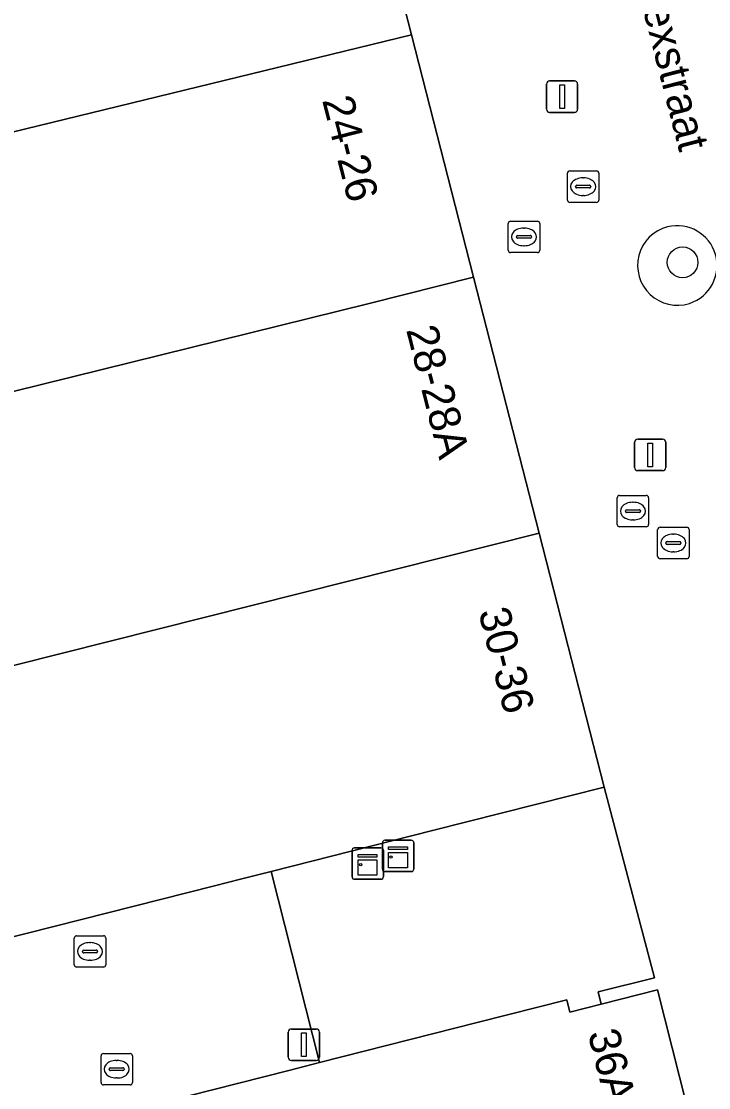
# Model space of a CAD drawing. Extents: x 161087 to 161926, y 382572 to 383873.
# Drawn here: x 161304.59 to 161326.49, y 383460.26 to 383494.21 of the extents above; entities that cross this region are included whole.
import ezdxf

# ---------------------------------------------------------------- set-up
doc = ezdxf.new("R2010")
doc.units = 0
for name, color, linetype in [('IMGEO_Boom', 7, 'Continuous'), ('IMGEO_Brandkraan', 7, 'Continuous'), ('IMGEO_Groenvoorziening', 7, 'Continuous'), ('IMGEO_Kast', 7, 'Continuous'), ('IMGEO_Kolk', 7, 'Continuous'), ('IMGEO_Lichtmast', 7, 'Continuous'), ('IMGEO_Openbare_ruimte_label', 7, 'Continuous'), ('IMGEO_Pand', 7, 'Continuous'), ('IMGEO_Pand_nummerreeks', 7, 'Continuous'), ('IMGEO_Pand_overbouw', 7, 'Continuous'), ('IMGEO_Rijbaan_lokaal_open', 7, 'Continuous'), ('IMGEO_Rioolput', 7, 'Continuous'), ('IMGEO_Voetgangersgebied_open', 7, 'Continuous')]:
    doc.layers.add(name, color=color, linetype=linetype)

msp = doc.modelspace()

# ---------------------------------------------------------------- linework, layer by layer
at = {"layer": 'IMGEO_Boom'}
msp.add_circle((161325.656, 383486.536), 0.489, dxfattribs=at)
at = {"layer": 'IMGEO_Brandkraan'}
for p, q in [((161320.103, 383486.919), (161320.103, 383487.771)), ((161320.178, 383487.845), (161321.03, 383487.845)), ((161321.104, 383487.771), (161321.104, 383486.919)), ((161320.362, 383487.339), (161320.362, 383487.351)), ((161320.405, 383487.388), (161320.803, 383487.388)), ((161320.591, 383487.625), (161320.616, 383487.625)), ((161320.846, 383487.351), (161320.846, 383487.339)), ((161320.8, 383487.302), (161320.402, 383487.302)), ((161320.614, 383487.065), (161320.589, 383487.065)), ((161321.03, 383486.845), (161320.178, 383486.845))]:
    msp.add_line(p, q, dxfattribs=at)
for points in [[(161320.103, 383486.919), (161320.103, 383487.771)], [(161320.178, 383487.845), (161321.03, 383487.845)], [(161321.104, 383487.771), (161321.104, 383486.919)], [(161321.03, 383486.845), (161320.178, 383486.845)]]:
    msp.add_lwpolyline(points, dxfattribs=at)
for centre, radius, start, end in [((161320.18, 383487.769), 0.0765, 91.552, 178.448), ((161320.18, 383487.769), 0.0765, 91.552, 178.448), ((161321.028, 383487.769), 0.0765, 1.552, 88.448), ((161321.028, 383487.769), 0.0765, 1.552, 88.448), ((161320.402, 383487.348), 0.0403, 85.8775, 175.7526), ((161320.399, 383487.338), 0.0366, 178.938, 274.7102), ((161320.803, 383487.345), 0.043, 264.8664, 352.4533), ((161320.807, 383487.35), 0.0386, 1.7309, 96.639), ((161320.18, 383486.921), 0.0765, 181.552, 268.448), ((161320.18, 383486.921), 0.0765, 181.552, 268.448), ((161321.028, 383486.921), 0.0765, 271.552, 358.448), ((161321.028, 383486.921), 0.0765, 271.552, 358.448)]:
    msp.add_arc(centre, radius, start, end, dxfattribs=at)
for centre, major_axis, ratio, start_param, end_param in [((161320.59, 383487.345), (-0.387, 0.002), 0.722429, 4.712389, 7.853982), ((161320.615, 383487.345), (-0.39, 0.002), 0.717154, 1.570796, 4.712389)]:
    msp.add_ellipse(centre, major_axis=major_axis, ratio=ratio, start_param=start_param, end_param=end_param, dxfattribs=at)
at = {"layer": 'IMGEO_Groenvoorziening'}
for centre, start, end in [((161325.49, 383486.436), 104.271, 287.7627), ((161325.487, 383486.435), 287.9274, 104.1063)]:
    msp.add_arc(centre, 1.267, start, end, dxfattribs=at)
at = {"layer": 'IMGEO_Kast'}
for p, q in [((161316.093, 383467.213), (161316.093, 383468.054)), ((161316.093, 383468.054), (161316.093, 383467.213)), ((161316.168, 383468.138), (161317.009, 383468.138)), ((161317.009, 383468.138), (161316.168, 383468.138)), ((161317.093, 383468.063), (161317.093, 383467.222)), ((161317.093, 383467.222), (161317.093, 383468.063)), ((161315.125, 383466.97), (161315.125, 383467.811)), ((161315.125, 383467.811), (161315.125, 383466.97)), ((161315.2, 383467.895), (161316.041, 383467.895)), ((161316.041, 383467.895), (161315.2, 383467.895)), ((161316.125, 383467.82), (161316.125, 383466.979)), ((161316.125, 383466.979), (161316.125, 383467.82)), ((161317.018, 383467.138), (161316.177, 383467.138)), ((161316.177, 383467.138), (161317.018, 383467.138)), ((161316.05, 383466.895), (161315.209, 383466.895)), ((161315.209, 383466.895), (161316.05, 383466.895))]:
    msp.add_line(p, q, dxfattribs=at)
for points in [[(161315.32, 383467.685), (161315.92, 383467.685), (161315.92, 383467.6), (161315.32, 383467.6), (161315.32, 383467.685)], [(161316.288, 383467.928), (161316.888, 383467.928), (161316.888, 383467.843), (161316.288, 383467.843), (161316.288, 383467.928)], [(161316.288, 383467.753), (161316.888, 383467.753), (161316.888, 383467.264), (161316.288, 383467.264), (161316.288, 383467.753)], [(161315.32, 383467.51), (161315.92, 383467.51), (161315.92, 383467.021), (161315.32, 383467.021), (161315.32, 383467.51)]]:
    msp.add_lwpolyline(points, dxfattribs=at)
for centre in [(161316.372, 383467.602), (161315.404, 383467.359)]:
    msp.add_circle(centre, 0.0377, dxfattribs=at)
for centre, start, end in [((161316.171, 383468.06), 92.4484, 184.2845), ((161316.171, 383468.06), 92.4484, 184.2845), ((161317.015, 383468.06), 2.4484, 94.2845), ((161317.015, 383468.06), 2.4484, 94.2845), ((161315.203, 383467.817), 92.4484, 184.2845), ((161315.203, 383467.817), 92.4484, 184.2845), ((161316.047, 383467.817), 2.4484, 94.2845), ((161316.047, 383467.817), 2.4484, 94.2845), ((161315.203, 383466.973), 182.4484, 274.2845), ((161315.203, 383466.973), 182.4484, 274.2845), ((161316.047, 383466.973), 272.4484, 4.2845), ((161316.047, 383466.973), 272.4484, 4.2845), ((161316.171, 383467.216), 182.4484, 274.2845), ((161316.171, 383467.216), 182.4484, 274.2845), ((161317.015, 383467.216), 272.4484, 4.2845), ((161317.015, 383467.216), 272.4484, 4.2845)]:
    msp.add_arc(centre, 0.0779, start, end, dxfattribs=at)
at = {"layer": 'IMGEO_Kolk'}
for p, q in [((161321.988, 383488.52), (161321.988, 383489.372)), ((161322.063, 383489.446), (161322.915, 383489.446)), ((161322.989, 383489.372), (161322.989, 383488.52)), ((161322.476, 383489.226), (161322.501, 383489.226)), ((161322.247, 383488.94), (161322.247, 383488.952)), ((161322.685, 383488.903), (161322.287, 383488.903)), ((161322.29, 383488.989), (161322.688, 383488.989)), ((161322.731, 383488.952), (161322.731, 383488.94)), ((161322.915, 383488.446), (161322.063, 383488.446)), ((161322.499, 383488.666), (161322.474, 383488.666)), ((161324.862, 383477.175), (161324.862, 383478.027)), ((161324.937, 383478.101), (161325.789, 383478.101)), ((161325.35, 383477.881), (161325.375, 383477.881)), ((161325.863, 383478.027), (161325.863, 383477.175)), ((161325.121, 383477.595), (161325.121, 383477.607)), ((161325.559, 383477.558), (161325.161, 383477.558)), ((161325.164, 383477.644), (161325.562, 383477.644)), ((161325.605, 383477.607), (161325.605, 383477.595)), ((161325.373, 383477.321), (161325.348, 383477.321)), ((161325.789, 383477.101), (161324.937, 383477.101)), ((161306.278, 383464.172), (161306.278, 383465.024)), ((161306.353, 383465.098), (161307.205, 383465.098)), ((161307.279, 383465.024), (161307.279, 383464.172)), ((161306.537, 383464.592), (161306.537, 383464.604)), ((161306.58, 383464.641), (161306.978, 383464.641)), ((161306.766, 383464.878), (161306.791, 383464.878)), ((161307.021, 383464.604), (161307.021, 383464.592)), ((161306.975, 383464.555), (161306.577, 383464.555)), ((161306.789, 383464.318), (161306.764, 383464.318)), ((161307.205, 383464.098), (161306.353, 383464.098)), ((161307.129, 383460.423), (161307.129, 383461.275)), ((161307.204, 383461.349), (161308.056, 383461.349)), ((161308.13, 383461.275), (161308.13, 383460.423)), ((161307.388, 383460.843), (161307.388, 383460.855)), ((161307.431, 383460.892), (161307.829, 383460.892)), ((161307.617, 383461.129), (161307.642, 383461.129)), ((161307.872, 383460.855), (161307.872, 383460.843)), ((161307.826, 383460.806), (161307.428, 383460.806)), ((161307.64, 383460.569), (161307.615, 383460.569)), ((161308.056, 383460.349), (161307.204, 383460.349))]:
    msp.add_line(p, q, dxfattribs=at)
for points in [[(161321.988, 383488.52), (161321.988, 383489.372)], [(161322.063, 383489.446), (161322.915, 383489.446)], [(161322.989, 383489.372), (161322.989, 383488.52)], [(161322.915, 383488.446), (161322.063, 383488.446)], [(161324.862, 383477.175), (161324.862, 383478.027)], [(161324.937, 383478.101), (161325.789, 383478.101)], [(161325.863, 383478.027), (161325.863, 383477.175)], [(161325.789, 383477.101), (161324.937, 383477.101)], [(161306.278, 383464.172), (161306.278, 383465.024)], [(161306.353, 383465.098), (161307.205, 383465.098)], [(161307.279, 383465.024), (161307.279, 383464.172)], [(161307.205, 383464.098), (161306.353, 383464.098)], [(161307.129, 383460.423), (161307.129, 383461.275)], [(161307.204, 383461.349), (161308.056, 383461.349)], [(161308.13, 383461.275), (161308.13, 383460.423)], [(161308.056, 383460.349), (161307.204, 383460.349)]]:
    msp.add_lwpolyline(points, dxfattribs=at)
for centre, radius, start, end in [((161322.065, 383489.37), 0.0765, 91.552, 178.448), ((161322.065, 383489.37), 0.0765, 91.552, 178.448), ((161322.913, 383489.37), 0.0765, 1.552, 88.448), ((161322.913, 383489.37), 0.0765, 1.552, 88.448), ((161322.287, 383488.949), 0.0403, 85.8775, 175.7526), ((161322.284, 383488.939), 0.0366, 178.938, 274.7102), ((161322.688, 383488.946), 0.043, 264.8664, 352.4533), ((161322.692, 383488.951), 0.0386, 1.7309, 96.639), ((161322.065, 383488.522), 0.0765, 181.552, 268.448), ((161322.065, 383488.522), 0.0765, 181.552, 268.448), ((161322.913, 383488.522), 0.0765, 271.552, 358.448), ((161322.913, 383488.522), 0.0765, 271.552, 358.448), ((161324.939, 383478.025), 0.0765, 91.552, 178.448), ((161324.939, 383478.025), 0.0765, 91.552, 178.448), ((161325.787, 383478.025), 0.0765, 1.552, 88.448), ((161325.787, 383478.025), 0.0765, 1.552, 88.448), ((161325.161, 383477.604), 0.0403, 85.8775, 175.7526), ((161325.158, 383477.594), 0.0366, 178.938, 274.7102), ((161325.562, 383477.601), 0.043, 264.8664, 352.4533), ((161325.566, 383477.606), 0.0386, 1.7309, 96.639), ((161324.939, 383477.177), 0.0765, 181.552, 268.448), ((161324.939, 383477.177), 0.0765, 181.552, 268.448), ((161325.787, 383477.177), 0.0765, 271.552, 358.448), ((161325.787, 383477.177), 0.0765, 271.552, 358.448), ((161306.355, 383465.022), 0.0765, 91.552, 178.448), ((161306.355, 383465.022), 0.0765, 91.552, 178.448), ((161307.203, 383465.022), 0.0765, 1.552, 88.448), ((161307.203, 383465.022), 0.0765, 1.552, 88.448), ((161306.577, 383464.601), 0.0403, 85.8775, 175.7526), ((161306.574, 383464.591), 0.0366, 178.938, 274.7102), ((161306.978, 383464.598), 0.043, 264.8664, 352.4533), ((161306.982, 383464.603), 0.0386, 1.7309, 96.639), ((161306.355, 383464.174), 0.0765, 181.552, 268.448), ((161306.355, 383464.174), 0.0765, 181.552, 268.448), ((161307.203, 383464.174), 0.0765, 271.552, 358.448), ((161307.203, 383464.174), 0.0765, 271.552, 358.448), ((161307.206, 383461.273), 0.0765, 91.552, 178.448), ((161307.206, 383461.273), 0.0765, 91.552, 178.448), ((161308.054, 383461.273), 0.0765, 1.552, 88.448), ((161308.054, 383461.273), 0.0765, 1.552, 88.448), ((161307.428, 383460.852), 0.0403, 85.8775, 175.7526), ((161307.425, 383460.842), 0.0366, 178.938, 274.7102), ((161307.829, 383460.849), 0.043, 264.8664, 352.4533), ((161307.833, 383460.854), 0.0386, 1.7309, 96.639), ((161307.206, 383460.425), 0.0765, 181.552, 268.448), ((161307.206, 383460.425), 0.0765, 181.552, 268.448), ((161308.054, 383460.425), 0.0765, 271.552, 358.448), ((161308.054, 383460.425), 0.0765, 271.552, 358.448)]:
    msp.add_arc(centre, radius, start, end, dxfattribs=at)
for centre, major_axis, ratio, start_param, end_param in [((161322.475, 383488.946), (-0.387, 0.002), 0.722429, 4.712389, 7.853982), ((161322.5, 383488.946), (-0.39, 0.002), 0.717154, 1.570796, 4.712389), ((161325.349, 383477.601), (-0.387, 0.002), 0.722429, 4.712389, 7.853982), ((161325.374, 383477.601), (-0.39, 0.002), 0.717154, 1.570796, 4.712389), ((161306.765, 383464.598), (-0.387, 0.002), 0.722429, 4.712389, 7.853982), ((161306.79, 383464.598), (-0.39, 0.002), 0.717154, 1.570796, 4.712389), ((161307.616, 383460.849), (-0.387, 0.002), 0.722429, 4.712389, 7.853982), ((161307.641, 383460.849), (-0.39, 0.002), 0.717154, 1.570796, 4.712389)]:
    msp.add_ellipse(centre, major_axis=major_axis, ratio=ratio, start_param=start_param, end_param=end_param, dxfattribs=at)
at = {"layer": 'IMGEO_Lichtmast'}
for p, q in [((161321.321, 383491.411), (161321.321, 383492.211)), ((161321.321, 383492.211), (161321.321, 383491.411)), ((161321.421, 383492.311), (161322.211, 383492.311)), ((161322.211, 383492.311), (161321.421, 383492.311)), ((161322.311, 383492.211), (161322.311, 383491.411)), ((161322.311, 383491.411), (161322.311, 383492.211)), ((161322.211, 383491.311), (161321.421, 383491.311)), ((161321.421, 383491.311), (161322.211, 383491.311)), ((161324.229, 383480.906), (161325.019, 383480.906)), ((161325.019, 383480.906), (161324.229, 383480.906)), ((161324.129, 383480.006), (161324.129, 383480.806)), ((161324.129, 383480.806), (161324.129, 383480.006)), ((161325.119, 383480.806), (161325.119, 383480.006)), ((161325.119, 383480.006), (161325.119, 383480.806)), ((161325.019, 383479.906), (161324.229, 383479.906)), ((161324.229, 383479.906), (161325.019, 383479.906)), ((161313.096, 383461.227), (161313.096, 383462.027)), ((161313.096, 383462.027), (161313.096, 383461.227)), ((161313.196, 383462.127), (161313.986, 383462.127)), ((161313.986, 383462.127), (161313.196, 383462.127)), ((161314.086, 383462.027), (161314.086, 383461.227)), ((161314.086, 383461.227), (161314.086, 383462.027)), ((161313.986, 383461.127), (161313.196, 383461.127)), ((161313.196, 383461.127), (161313.986, 383461.127))]:
    msp.add_line(p, q, dxfattribs=at)
for points in [[(161321.741, 383492.186), (161321.891, 383492.186), (161321.891, 383491.436), (161321.741, 383491.436), (161321.741, 383492.186)], [(161324.549, 383480.781), (161324.699, 383480.781), (161324.699, 383480.031), (161324.549, 383480.031), (161324.549, 383480.781)], [(161313.516, 383462.002), (161313.666, 383462.002), (161313.666, 383461.252), (161313.516, 383461.252), (161313.516, 383462.002)]]:
    msp.add_lwpolyline(points, dxfattribs=at)
for centre, start, end in [((161321.421, 383492.211), 90, 180), ((161321.421, 383492.211), 90, 180), ((161322.211, 383492.211), 0, 90), ((161322.211, 383492.211), 360, 90), ((161321.421, 383491.411), 180, 270), ((161321.421, 383491.411), 180, 270), ((161322.211, 383491.411), 270, 0), ((161322.211, 383491.411), 270, 0), ((161324.229, 383480.806), 90, 180), ((161324.229, 383480.806), 90, 180), ((161325.019, 383480.806), 0, 90), ((161325.019, 383480.806), 360, 90), ((161324.229, 383480.006), 180, 270), ((161324.229, 383480.006), 180, 270), ((161325.019, 383480.006), 270, 0), ((161325.019, 383480.006), 270, 0), ((161313.196, 383462.027), 90, 180), ((161313.196, 383462.027), 90, 180), ((161313.986, 383462.027), 0, 90), ((161313.986, 383462.027), 360, 90), ((161313.196, 383461.227), 180, 270), ((161313.196, 383461.227), 180, 270), ((161313.986, 383461.227), 270, 0), ((161313.986, 383461.227), 270, 0)]:
    msp.add_arc(centre, 0.1, start, end, dxfattribs=at)
at = {"layer": 'IMGEO_Pand'}
for points in [[(161315.431, 383500), (161314.963, 383501.827), (161307.758, 383500), (161286.166, 383494.524), (161288.127, 383486.743), (161317.024, 383493.777)], [(161318.997, 383486.067), (161317.024, 383493.777), (161288.127, 383486.743), (161290.099, 383478.916), (161315.673, 383485.223)], [(161318.997, 383486.067), (161315.673, 383485.223), (161290.099, 383478.916), (161292.182, 383470.647), (161321.084, 383477.913)], [(161323.153, 383469.832), (161321.084, 383477.913), (161292.182, 383470.647), (161293.054, 383467.187), (161301.876, 383469.422), (161303.062, 383464.74), (161310.748, 383466.688), (161311.57, 383466.896), (161312.55, 383467.144), (161317.693, 383468.448)], [(161324.859, 383463.379), (161323.067, 383462.923), (161322.064, 383462.668), (161321.965, 383463.062), (161319.113, 383462.337), (161314.091, 383461.061), (161313.115, 383460.813), (161305.187, 383458.799), (161305.221, 383458.664), (161309.989, 383451.753), (161326.724, 383455.995)]]:
    msp.add_lwpolyline(points, close=True, dxfattribs=at)
at = {"layer": 'IMGEO_Pand_overbouw'}
msp.add_lwpolyline([(161323.153, 383469.832), (161317.693, 383468.448), (161312.55, 383467.144), (161314.091, 383461.061), (161319.113, 383462.337), (161321.965, 383463.062), (161322.064, 383462.668), (161323.067, 383462.923), (161322.968, 383463.314), (161324.763, 383463.763)], close=True, dxfattribs=at)
at = {"layer": 'IMGEO_Rijbaan_lokaal_open'}
msp.add_lwpolyline([(161279.377, 383448.196), (161298.208, 383455.819), (161305.221, 383458.664), (161305.187, 383458.799), (161313.115, 383460.813), (161314.091, 383461.061), (161312.55, 383467.144), (161311.57, 383466.896), (161310.748, 383466.688), (161303.062, 383464.74), (161302.848, 383464.686), (161294.24, 383462.504), (161293.054, 383467.187), (161292.182, 383470.647), (161290.099, 383478.916), (161288.127, 383486.743), (161286.166, 383494.524)], dxfattribs=at)
msp.add_lwpolyline([(161323.153, 383469.832), (161317.693, 383468.448), (161312.55, 383467.144), (161314.091, 383461.061), (161319.113, 383462.337), (161321.965, 383463.062), (161322.064, 383462.668), (161323.067, 383462.923), (161322.968, 383463.314), (161324.763, 383463.763)], close=True, dxfattribs=at)
at = {"layer": 'IMGEO_Rioolput'}
for p, q in [((161323.574, 383478.191), (161323.574, 383479.043)), ((161323.649, 383479.117), (161324.501, 383479.117)), ((161324.062, 383478.897), (161324.087, 383478.897)), ((161324.575, 383479.043), (161324.575, 383478.191)), ((161323.833, 383478.611), (161323.833, 383478.623)), ((161324.271, 383478.574), (161323.873, 383478.574)), ((161323.876, 383478.66), (161324.274, 383478.66)), ((161324.317, 383478.623), (161324.317, 383478.611)), ((161324.085, 383478.337), (161324.06, 383478.337)), ((161324.501, 383478.117), (161323.649, 383478.117))]:
    msp.add_line(p, q, dxfattribs=at)
for points in [[(161323.574, 383478.191), (161323.574, 383479.043)], [(161323.649, 383479.117), (161324.501, 383479.117)], [(161324.575, 383479.043), (161324.575, 383478.191)], [(161324.501, 383478.117), (161323.649, 383478.117)]]:
    msp.add_lwpolyline(points, dxfattribs=at)
for centre, radius, start, end in [((161323.651, 383479.041), 0.0765, 91.552, 178.448), ((161323.651, 383479.041), 0.0765, 91.552, 178.448), ((161324.499, 383479.041), 0.0765, 1.552, 88.448), ((161324.499, 383479.041), 0.0765, 1.552, 88.448), ((161323.873, 383478.62), 0.0403, 85.8775, 175.7526), ((161323.87, 383478.61), 0.0366, 178.938, 274.7102), ((161324.274, 383478.617), 0.043, 264.8664, 352.4533), ((161324.278, 383478.622), 0.0386, 1.7309, 96.639), ((161323.651, 383478.193), 0.0765, 181.552, 268.448), ((161323.651, 383478.193), 0.0765, 181.552, 268.448), ((161324.499, 383478.193), 0.0765, 271.552, 358.448), ((161324.499, 383478.193), 0.0765, 271.552, 358.448)]:
    msp.add_arc(centre, radius, start, end, dxfattribs=at)
for centre, major_axis, ratio, start_param, end_param in [((161324.061, 383478.617), (-0.387, 0.002), 0.722429, 4.712389, 7.853982), ((161324.086, 383478.617), (-0.39, 0.002), 0.717154, 1.570796, 4.712389)]:
    msp.add_ellipse(centre, major_axis=major_axis, ratio=ratio, start_param=start_param, end_param=end_param, dxfattribs=at)
at = {"layer": 'IMGEO_Voetgangersgebied_open'}
msp.add_lwpolyline([(161315.431, 383500), (161317.024, 383493.777), (161318.997, 383486.067), (161321.084, 383477.913), (161323.153, 383469.832), (161324.763, 383463.763), (161322.968, 383463.314), (161323.067, 383462.923), (161324.859, 383463.379), (161326.724, 383455.995), (161330.669, 383440.377), (161330.818, 383439.784), (161331.764, 383436.04), (161332.71, 383432.295), (161334.217, 383426.327)], dxfattribs=at)
for centre, start, end in [((161325.49, 383486.436), 104.271, 287.7627), ((161325.487, 383486.435), 287.9274, 104.1063)]:
    msp.add_arc(centre, 1.267, start, end, dxfattribs=at)

# ---------------------------------------------------------------- texts
at = {"layer": 'IMGEO_Openbare_ruimte_label'}
msp.add_text('Hermanus Boexstraat', height=1, rotation=284.3558, dxfattribs=at).set_placement((161322.351, 383502.548))
at = {"layer": 'IMGEO_Pand_nummerreeks'}
for s, rotation, p in [('24-26', 284.3581, (161314.169, 383491.701)), ('28-28A', 284.3588, (161316.845, 383484.392)), ('30-36', 284.3581, (161319.144, 383475.412)), ('36A-38', 284.1748, (161322.63, 383461.995))]:
    msp.add_text(s, height=1, rotation=rotation, dxfattribs=at).set_placement(p)

doc.saveas('drawing.dxf')
